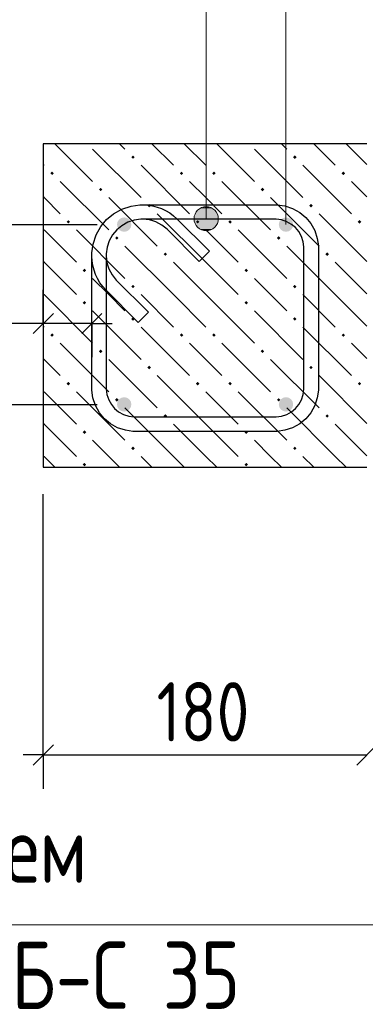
# Model space of a CAD drawing. Header units: millimetres. Extents: x 40580 to 1168286, y -220995 to 81020.
# Tile 349 of 419: x 928446 to 929728, y -104023 to -100372. Entities that reach past the tile are written whole.
import ezdxf

# ---------------------------------------------------------------- set-up
doc = ezdxf.new("R2010")
doc.units = ezdxf.units.MM
for name, color, linetype, lineweight in [('Standard', 7, 'Continuous', 25), ('ЖБ Перекрытие верхний уровень', 7, 'Continuous', 35), ('Позиционная метка линия выноска', 7, 'Continuous', 13), ('Примечания', 7, 'Continuous', 13), ('Ребро вкладыша арматура S1', 52, 'Continuous', 25), ('Ребро вкладыша арматура поперечная AW', 52, 'Continuous', 25)]:
    doc.layers.add(name, color=color, linetype=linetype, lineweight=lineweight)
doc.layers.add('Размерная выноска', color=7, linetype='Continuous')
doc.styles.add('GOST 2.304', font='isocpeur.ttf', dxfattribs={"width": 0.8})
doc.styles.add('GOST 2.304-81', font='txt')

msp = doc.modelspace()

# ---------------------------------------------------------------- hatches: boundary and pattern name
at = {"layer": 'ЖБ Перекрытие верхний уровень', "linetype": 'Continuous', "lineweight": -3, "transparency": 33554687}
for points in [[(928860, -100881.9), (928866.5, -100875.4), (928873, -100881.9), (928866.5, -100888.4)], [(929460, -100881.9), (929466.5, -100875.4), (929473, -100881.9), (929466.5, -100888.4)], [(928560, -100941.9), (928566.5, -100935.4), (928573, -100941.9), (928566.5, -100948.4)], [(929040, -100941.9), (929046.5, -100935.4), (929053, -100941.9), (929046.5, -100948.4)], [(929160, -100941.9), (929166.5, -100935.4), (929173, -100941.9), (929166.5, -100948.4)], [(929640, -100941.9), (929646.5, -100935.4), (929653, -100941.9), (929646.5, -100948.4)], [(928740, -101001.9), (928746.5, -100995.4), (928753, -101001.9), (928746.5, -101008.4)], [(929340, -101001.9), (929346.5, -100995.4), (929353, -101001.9), (929346.5, -101008.4)], [(928920, -101061.9), (928926.5, -101055.4), (928933, -101061.9), (928926.5, -101068.4)], [(929520, -101061.9), (929526.5, -101055.4), (929533, -101061.9), (929526.5, -101068.4)], [(928620, -101121.9), (928626.5, -101115.4), (928633, -101121.9), (928626.5, -101128.4)], [(929100, -101121.9), (929106.5, -101115.4), (929113, -101121.9), (929106.5, -101128.4)], [(929220, -101121.9), (929226.5, -101115.4), (929233, -101121.9), (929226.5, -101128.4)], [(929700, -101121.9), (929706.5, -101115.4), (929713, -101121.9), (929706.5, -101128.4)], [(928800, -101181.9), (928806.5, -101175.4), (928813, -101181.9), (928806.5, -101188.4)], [(929400, -101181.9), (929406.5, -101175.4), (929413, -101181.9), (929406.5, -101188.4)], [(928980, -101241.9), (928986.5, -101235.4), (928993, -101241.9), (928986.5, -101248.4)], [(929580, -101241.9), (929586.5, -101235.4), (929593, -101241.9), (929586.5, -101248.4)], [(928680, -101301.9), (928686.5, -101295.4), (928693, -101301.9), (928686.5, -101308.4)], [(929280, -101301.9), (929286.5, -101295.4), (929293, -101301.9), (929286.5, -101308.4)], [(928860, -101361.9), (928866.5, -101355.4), (928873, -101361.9), (928866.5, -101368.4)], [(929460, -101361.9), (929466.5, -101355.4), (929473, -101361.9), (929466.5, -101368.4)], [(928680, -101421.9), (928686.5, -101415.4), (928693, -101421.9), (928686.5, -101428.4)], [(929280, -101421.9), (929286.5, -101415.4), (929293, -101421.9), (929286.5, -101428.4)], [(928860, -101481.9), (928866.5, -101475.4), (928873, -101481.9), (928866.5, -101488.4)], [(929460, -101481.9), (929466.5, -101475.4), (929473, -101481.9), (929466.5, -101488.4)], [(928560, -101541.9), (928566.5, -101535.4), (928573, -101541.9), (928566.5, -101548.4)], [(929040, -101541.9), (929046.5, -101535.4), (929053, -101541.9), (929046.5, -101548.4)], [(929160, -101541.9), (929166.5, -101535.4), (929173, -101541.9), (929166.5, -101548.4)], [(929640, -101541.9), (929646.5, -101535.4), (929653, -101541.9), (929646.5, -101548.4)], [(928740, -101601.9), (928746.5, -101595.4), (928753, -101601.9), (928746.5, -101608.4)], [(929340, -101601.9), (929346.5, -101595.4), (929353, -101601.9), (929346.5, -101608.4)], [(928920, -101661.9), (928926.5, -101655.4), (928933, -101661.9), (928926.5, -101668.4)], [(929520, -101661.9), (929526.5, -101655.4), (929533, -101661.9), (929526.5, -101668.4)], [(928620, -101721.9), (928626.5, -101715.4), (928633, -101721.9), (928626.5, -101728.4)], [(929100, -101721.9), (929106.5, -101715.4), (929113, -101721.9), (929106.5, -101728.4)], [(929220, -101721.9), (929226.5, -101715.4), (929233, -101721.9), (929226.5, -101728.4)], [(929700, -101721.9), (929706.5, -101715.4), (929713, -101721.9), (929706.5, -101728.4)], [(928800, -101781.9), (928806.5, -101775.4), (928813, -101781.9), (928806.5, -101788.4)], [(929400, -101781.9), (929406.5, -101775.4), (929413, -101781.9), (929406.5, -101788.4)], [(928980, -101841.9), (928986.5, -101835.4), (928993, -101841.9), (928986.5, -101848.4)], [(929580, -101841.9), (929586.5, -101835.4), (929593, -101841.9), (929586.5, -101848.4)], [(928680, -101901.9), (928686.5, -101895.4), (928693, -101901.9), (928686.5, -101908.4)], [(929280, -101901.9), (929286.5, -101895.4), (929293, -101901.9), (929286.5, -101908.4)], [(928860, -101961.9), (928866.5, -101955.4), (928873, -101961.9), (928866.5, -101968.4)], [(929460, -101961.9), (929466.5, -101955.4), (929473, -101961.9), (929466.5, -101968.4)], [(928680, -102021.9), (928686.5, -102015.4), (928693, -102021.9), (928686.5, -102028.4)], [(929280, -102021.9), (929286.5, -102015.4), (929293, -102021.9), (929286.5, -102028.4)]]:
    msp.add_hatch(color=7, dxfattribs=at).paths.add_polyline_path(points, flags=16)
at = {"layer": 'Позиционная метка линия выноска', "linetype": 'Continuous', "lineweight": 13, "transparency": 33554687}
for points in [[(929176.6, -101087.9), (929099.2, -101087.9), (929092.9, -101110.4)], [(929176.6, -101087.9), (929092.9, -101110.4), (929182.9, -101110.4)], [(929160.4, -101071.7), (929115.4, -101071.7), (929099.2, -101087.9)], [(929160.4, -101071.7), (929099.2, -101087.9), (929176.6, -101087.9)], [(929115.4, -101071.7), (929160.4, -101071.7), (929137.9, -101065.4)], [(929182.9, -101110.4), (929092.9, -101110.4), (929099.2, -101132.9)], [(929182.9, -101110.4), (929099.2, -101132.9), (929176.6, -101132.9)], [(929176.6, -101132.9), (929099.2, -101132.9), (929115.4, -101149)], [(929176.6, -101132.9), (929115.4, -101149), (929160.4, -101149)], [(929160.4, -101149), (929115.4, -101149), (929137.9, -101155.4)]]:
    msp.add_hatch(color=7, dxfattribs=at).paths.add_polyline_path(points)
at = {"layer": 'Ребро вкладыша арматура S1', "linetype": 'Continuous', "lineweight": 25, "transparency": 33554687}
for points in [[(928860.5, -101132.1), (928858.5, -101121.9), (928852.7, -101113.3), (928844, -101107.5), (928833.8, -101105.5), (928823.6, -101107.5), (928815, -101113.3), (928809.2, -101121.9), (928807.2, -101132.1), (928809.2, -101142.4), (928815, -101151), (928823.6, -101156.8), (928833.8, -101158.8), (928844, -101156.8), (928852.7, -101151), (928858.5, -101142.4)], [(929460.5, -101132.1), (929458.5, -101121.9), (929452.7, -101113.3), (929444, -101107.5), (929433.8, -101105.5), (929423.6, -101107.5), (929415, -101113.3), (929409.2, -101121.9), (929407.2, -101132.1), (929409.2, -101142.4), (929415, -101151), (929423.6, -101156.8), (929433.8, -101158.8), (929444, -101156.8), (929452.7, -101151), (929458.5, -101142.4)], [(928860.5, -101798.8), (928858.5, -101788.6), (928852.7, -101780), (928844, -101774.2), (928833.8, -101772.1), (928823.6, -101774.2), (928815, -101780), (928809.2, -101788.6), (928807.2, -101798.8), (928809.2, -101809), (928815, -101817.7), (928823.6, -101823.4), (928833.8, -101825.5), (928844, -101823.4), (928852.7, -101817.7), (928858.5, -101809)], [(929460.5, -101798.8), (929458.5, -101788.6), (929452.7, -101780), (929444, -101774.2), (929433.8, -101772.1), (929423.6, -101774.2), (929415, -101780), (929409.2, -101788.6), (929407.2, -101798.8), (929409.2, -101809), (929415, -101817.7), (929423.6, -101823.4), (929433.8, -101825.5), (929444, -101823.4), (929452.7, -101817.7), (929458.5, -101809)]]:
    msp.add_hatch(color=7, dxfattribs=at).paths.add_polyline_path(points)

# ---------------------------------------------------------------- linework, layer by layer
at = {"layer": 'Standard', "color": 251, "linetype": 'Continuous', "lineweight": -3, "true_color": 0x656565, "transparency": 33554687}
for p, q in [((928000.5, -101132.1), (928733.8, -101132.1)), ((928533.8, -101498.8), (928533.8, -101373.8)), ((928713.8, -101498.8), (928713.8, -101373.8)), ((928533.8, -101498.8), (928533.8, -101623.8)), ((928533.8, -101498.8), (928533.8, -101798.8)), ((928713.8, -101498.8), (928713.8, -101623.8)), ((928713.8, -101498.8), (928713.8, -101498.8)), ((928000.5, -101798.8), (928733.8, -101798.8)), ((928533.8, -103098.8), (928533.8, -102132.1)), ((928533.8, -103098.8), (928533.8, -102973.8)), ((928533.8, -103098.8), (928533.8, -103223.8))]:
    msp.add_line(p, q, dxfattribs=at)
at = {"layer": 'Standard', "color": 7, "linetype": 'Continuous', "lineweight": 25, "transparency": 33554687}
for p, q in [((928571.3, -101461.3), (928496.3, -101536.3)), ((928751.3, -101461.3), (928676.3, -101536.3)), ((928496.3, -103136.3), (928571.3, -103061.3)), ((929696.3, -103136.3), (929771.3, -103061.3))]:
    msp.add_line(p, q, dxfattribs=at)
at = {"layer": 'Standard', "color": 7, "linetype": 'Continuous', "lineweight": -3, "transparency": 33554687}
for p, q in [((928533.8, -101498.8), (928458.8, -101498.8)), ((928713.8, -101498.8), (928533.8, -101498.8)), ((928713.8, -101498.8), (928788.8, -101498.8)), ((928533.8, -103098.8), (928458.8, -103098.8)), ((928533.8, -103098.8), (929733.8, -103098.8))]:
    msp.add_line(p, q, dxfattribs=at)
at = {"layer": 'ЖБ Перекрытие верхний уровень', "color": 7, "linetype": 'Continuous', "lineweight": 25, "transparency": 33554687}
for p, q in [((928533.8, -100832.1), (928533.8, -102032.1)), ((929733.8, -100832.1), (928533.8, -100832.1)), ((928533.8, -102032.1), (929733.8, -102032.1))]:
    msp.add_line(p, q, dxfattribs=at)
at = {"layer": 'ЖБ Перекрытие верхний уровень', "color": 9, "linetype": 'Continuous', "lineweight": -3, "true_color": 0xc7c7c7, "transparency": 33554687}
for p, q in [((928576.8, -100832.1), (928716.5, -100971.9)), ((928836.5, -100851.9), (928816.8, -100832.1)), ((928936.8, -100832.1), (929016.5, -100911.9)), ((929056.8, -100832.1), (929136.5, -100911.9)), ((929176.8, -100832.1), (929316.5, -100971.9)), ((929436.5, -100851.9), (929416.8, -100832.1)), ((929536.8, -100832.1), (929616.5, -100911.9)), ((929656.8, -100832.1), (929733.8, -100909.2)), ((928716.5, -100851.9), (928896.5, -101031.9)), ((929316.5, -100851.9), (929496.5, -101031.9)), ((928533.8, -100909.2), (928536.5, -100911.9)), ((928896.5, -100911.9), (929076.5, -101091.9)), ((929496.5, -100911.9), (929676.5, -101091.9)), ((928596.5, -100971.9), (928776.5, -101151.9)), ((929136.5, -101031.9), (929076.5, -100971.9)), ((929196.5, -100971.9), (929376.5, -101151.9)), ((929733.8, -101029.2), (929676.5, -100971.9)), ((928536.5, -101031.9), (928533.8, -101029.2)), ((928596.5, -101091.9), (928536.5, -101031.9)), ((928776.5, -101031.9), (928956.5, -101211.9)), ((929196.5, -101091.9), (929136.5, -101031.9)), ((929376.5, -101031.9), (929556.5, -101211.9)), ((929136.5, -101271.9), (928956.5, -101091.9)), ((929733.8, -101269.2), (929556.5, -101091.9)), ((928536.5, -101151.9), (928656.5, -101271.9)), ((928656.5, -101151.9), (928836.5, -101331.9)), ((929136.5, -101151.9), (929256.5, -101271.9)), ((929256.5, -101151.9), (929436.5, -101331.9)), ((929016.5, -101391.9), (928836.5, -101211.9)), ((929616.5, -101391.9), (929436.5, -101211.9)), ((928536.5, -101271.9), (928533.8, -101269.2)), ((928536.5, -101271.9), (928656.5, -101391.9)), ((929016.5, -101271.9), (929136.5, -101391.9)), ((929136.5, -101271.9), (929256.5, -101391.9)), ((929616.5, -101271.9), (929733.8, -101389.2)), ((928776.5, -101391.9), (928716.5, -101331.9)), ((929376.5, -101391.9), (929316.5, -101331.9)), ((928533.8, -101389.2), (928536.5, -101391.9)), ((928536.5, -101391.9), (928716.5, -101571.9)), ((928836.5, -101451.9), (928776.5, -101391.9)), ((928896.5, -101391.9), (929016.5, -101511.9)), ((929016.5, -101391.9), (929136.5, -101511.9)), ((929136.5, -101391.9), (929316.5, -101571.9)), ((929436.5, -101451.9), (929376.5, -101391.9)), ((929496.5, -101391.9), (929616.5, -101511.9)), ((929616.5, -101391.9), (929733.8, -101509.2)), ((928716.5, -101451.9), (928896.5, -101631.9)), ((929316.5, -101451.9), (929496.5, -101631.9)), ((928533.8, -101509.2), (928536.5, -101511.9)), ((928896.5, -101511.9), (929076.5, -101691.9)), ((929496.5, -101511.9), (929676.5, -101691.9)), ((928596.5, -101571.9), (928776.5, -101751.9)), ((929136.5, -101631.9), (929076.5, -101571.9)), ((929196.5, -101571.9), (929376.5, -101751.9)), ((929733.8, -101629.2), (929676.5, -101571.9)), ((928536.5, -101631.9), (928533.8, -101629.2)), ((928596.5, -101691.9), (928536.5, -101631.9)), ((928776.5, -101631.9), (928956.5, -101811.9)), ((929196.5, -101691.9), (929136.5, -101631.9)), ((929376.5, -101631.9), (929556.5, -101811.9)), ((929136.5, -101871.9), (928956.5, -101691.9)), ((929733.8, -101869.2), (929556.5, -101691.9)), ((928536.5, -101751.9), (928656.5, -101871.9)), ((928656.5, -101751.9), (928836.5, -101931.9)), ((929136.5, -101751.9), (929256.5, -101871.9)), ((929256.5, -101751.9), (929436.5, -101931.9)), ((929016.5, -101991.9), (928836.5, -101811.9)), ((929616.5, -101991.9), (929436.5, -101811.9)), ((928536.5, -101871.9), (928533.8, -101869.2)), ((928536.5, -101871.9), (928656.5, -101991.9)), ((929016.5, -101871.9), (929136.5, -101991.9)), ((929136.5, -101871.9), (929256.5, -101991.9)), ((929616.5, -101871.9), (929733.8, -101989.2)), ((928776.5, -101991.9), (928716.5, -101931.9)), ((929376.5, -101991.9), (929316.5, -101931.9)), ((928533.8, -101989.2), (928536.5, -101991.9)), ((928536.5, -101991.9), (928576.8, -102032.1)), ((928816.8, -102032.1), (928776.5, -101991.9)), ((928896.5, -101991.9), (928936.8, -102032.1)), ((929016.5, -101991.9), (929056.8, -102032.1)), ((929136.5, -101991.9), (929176.8, -102032.1)), ((929416.8, -102032.1), (929376.5, -101991.9)), ((929496.5, -101991.9), (929536.8, -102032.1)), ((929616.5, -101991.9), (929656.8, -102032.1))]:
    msp.add_line(p, q, dxfattribs=at)
at = {"layer": 'Позиционная метка линия выноска', "color": 7, "linetype": 'Continuous', "lineweight": 13, "transparency": 33554687}
for p, q in [((929137.9, -101065.4), (929137.9, -101065.4)), ((929092.9, -101110.4), (929092.9, -101110.4)), ((929182.9, -101110.4), (929182.9, -101110.4)), ((929137.9, -101155.4), (929137.9, -101155.4))]:
    msp.add_line(p, q, dxfattribs=at)
for points in [[(926977.2, -98982.1), (929433.8, -98982.1), (929433.8, -101132.1)], [(927007.2, -99982.1), (929137.9, -99982.1), (929137.9, -101110.4)], [(926667.2, -103728.8), (930498.5, -103728.8), (930498.5, -102032.1)]]:
    msp.add_lwpolyline(points, dxfattribs=at)
msp.add_circle((929137.9, -101110.4), 45, dxfattribs=at)
at = {"layer": 'Размерная выноска', "color": 7, "linetype": 'Continuous', "lineweight": -3, "transparency": 33554687}
msp.add_line((928533.8, -101498.8), (928133.8, -101498.8), dxfattribs=at)
at = {"layer": 'Ребро вкладыша арматура поперечная AW', "color": 7, "linetype": 'Continuous', "lineweight": -3, "transparency": 33554687}
msp.add_lwpolyline([(928885.8, -101494.7), (928765.4, -101374.3), (928754.3, -101361.6), (928744.1, -101347.5), (928735.3, -101332.5), (928728, -101316.9), (928722.2, -101300.8), (928717.8, -101283.9), (928715, -101266.7), (928713.8, -101249.9), (928713.8, -101236.7), (928718.4, -101204.1), (928729.5, -101170.3), (928747, -101139.1), (928768.4, -101113.4), (928794.1, -101092), (928825.3, -101074.5), (928859.2, -101063.3), (928891.7, -101058.8), (929401.5, -101058.8), (929429.3, -101062.7), (929458.3, -101072.2), (929485, -101087.2), (929507, -101105.6), (929525.4, -101127.6), (929540.4, -101154.3), (929550, -101183.3), (929553.8, -101211.1), (929553.8, -101746.5), (929550, -101774.3), (929540.4, -101803.3), (929525.4, -101830), (929507, -101852), (929485, -101870.4), (929458.3, -101885.4), (929429.3, -101894.9), (929401.5, -101898.8), (928866.2, -101898.8), (928838.4, -101894.9), (928809.3, -101885.4), (928782.6, -101870.4), (928760.6, -101852), (928742.2, -101830), (928727.3, -101803.3), (928717.7, -101774.3), (928713.8, -101746.5), (928713.8, -101236.7), (928718.4, -101204.1), (928729.5, -101170.3), (928747, -101139.1), (928768.4, -101113.4), (928794.1, -101092), (928825.3, -101074.5), (928859.2, -101063.3), (928891.7, -101058.8), (928904.9, -101058.8), (928921.7, -101060), (928938.9, -101062.8), (928955.8, -101067.2), (928971.9, -101073), (928987.5, -101080.3), (929002.5, -101089.1), (929016.6, -101099.3), (929029.4, -101110.4), (929149.8, -101230.8), (929112, -101268.5), (928993, -101149.4), (928983.5, -101141.2), (928973.3, -101133.8), (928962.6, -101127.5), (928951.5, -101122.3), (928940, -101118.2), (928927.9, -101115), (928915.6, -101113), (928903.1, -101112.1), (928895.4, -101112.1), (928871.3, -101115.5), (928846.9, -101123.5), (928824.5, -101136.1), (928806.3, -101151.3), (928791.1, -101169.5), (928778.6, -101191.8), (928770.5, -101216.2), (928767.2, -101240.4), (928767.2, -101742.8), (928769.9, -101762.2), (928776.3, -101781.7), (928786.3, -101799.6), (928798.5, -101814.2), (928813, -101826.3), (928830.9, -101836.3), (928850.5, -101842.8), (928869.9, -101845.5), (929397.8, -101845.5), (929417.2, -101842.8), (929436.7, -101836.3), (929454.6, -101826.3), (929469.2, -101814.2), (929481.3, -101799.6), (929491.4, -101781.7), (929497.8, -101762.2), (929500.5, -101742.8), (929500.5, -101214.8), (929497.8, -101195.5), (929491.4, -101175.9), (929481.3, -101158), (929469.2, -101143.5), (929454.6, -101131.3), (929436.7, -101121.3), (929417.2, -101114.8), (929397.8, -101112.1), (928895.4, -101112.1), (928871.3, -101115.5), (928846.9, -101123.5), (928824.5, -101136.1), (928806.3, -101151.3), (928791.1, -101169.5), (928778.6, -101191.8), (928770.5, -101216.2), (928767.2, -101240.4), (928767.2, -101248), (928768, -101260.6), (928770, -101272.9), (928773.2, -101285), (928777.3, -101296.5), (928782.5, -101307.6), (928788.9, -101318.3), (928796.2, -101328.5), (928804.4, -101338), (928923.5, -101457), (928885.8, -101494.7)], dxfattribs=at)
msp.add_lwpolyline([(928885.8, -101494.7), (928765.4, -101374.3), (928754.3, -101361.6), (928744.1, -101347.5), (928735.3, -101332.5), (928728, -101316.9), (928722.2, -101300.8), (928717.8, -101283.9), (928715, -101266.7), (928713.8, -101249.9), (928713.8, -101236.7), (928718.4, -101204.1), (928729.5, -101170.3), (928747, -101139.1), (928768.4, -101113.4), (928794.1, -101092), (928825.3, -101074.5), (928859.2, -101063.3), (928891.7, -101058.8), (929401.5, -101058.8), (929429.3, -101062.7), (929458.3, -101072.2), (929485, -101087.2), (929507, -101105.6), (929525.4, -101127.6), (929540.4, -101154.3), (929550, -101183.3), (929553.8, -101211.1), (929553.8, -101746.5), (929550, -101774.3), (929540.4, -101803.3), (929525.4, -101830), (929507, -101852), (929485, -101870.4), (929458.3, -101885.4), (929429.3, -101894.9), (929401.5, -101898.8), (928866.2, -101898.8), (928838.4, -101894.9), (928809.3, -101885.4), (928782.6, -101870.4), (928760.6, -101852), (928742.2, -101830), (928727.3, -101803.3), (928717.7, -101774.3), (928713.8, -101746.5), (928713.8, -101236.7), (928718.4, -101204.1), (928729.5, -101170.3), (928747, -101139.1), (928768.4, -101113.4), (928794.1, -101092), (928825.3, -101074.5), (928859.2, -101063.3), (928891.7, -101058.8), (928904.9, -101058.8), (928921.7, -101060), (928938.9, -101062.8), (928955.8, -101067.2), (928971.9, -101073), (928987.5, -101080.3), (929002.5, -101089.1), (929016.6, -101099.3), (929029.4, -101110.4), (929149.8, -101230.8), (929112, -101268.5), (928993, -101149.4), (928983.5, -101141.2), (928973.3, -101133.8), (928962.6, -101127.5), (928951.5, -101122.3), (928940, -101118.2), (928927.9, -101115), (928915.6, -101113), (928903.1, -101112.1), (928895.4, -101112.1), (928871.3, -101115.5), (928846.9, -101123.5), (928824.5, -101136.1), (928806.3, -101151.3), (928791.1, -101169.5), (928778.6, -101191.8), (928770.5, -101216.2), (928767.2, -101240.4), (928767.2, -101742.8), (928769.9, -101762.2), (928776.3, -101781.7), (928786.3, -101799.6), (928798.5, -101814.2), (928813, -101826.3), (928830.9, -101836.3), (928850.5, -101842.8), (928869.9, -101845.5), (929397.8, -101845.5), (929417.2, -101842.8), (929436.7, -101836.3), (929454.6, -101826.3), (929469.2, -101814.2), (929481.3, -101799.6), (929491.4, -101781.7), (929497.8, -101762.2), (929500.5, -101742.8), (929500.5, -101214.8), (929497.8, -101195.5), (929491.4, -101175.9), (929481.3, -101158), (929469.2, -101143.5), (929454.6, -101131.3), (929436.7, -101121.3), (929417.2, -101114.8), (929397.8, -101112.1), (928895.4, -101112.1), (928871.3, -101115.5), (928846.9, -101123.5), (928824.5, -101136.1), (928806.3, -101151.3), (928791.1, -101169.5), (928778.6, -101191.8), (928770.5, -101216.2), (928767.2, -101240.4), (928767.2, -101248), (928768, -101260.6), (928770, -101272.9), (928773.2, -101285), (928777.3, -101296.5), (928782.5, -101307.6), (928788.9, -101318.3), (928796.2, -101328.5), (928804.4, -101338), (928923.5, -101457), (928885.8, -101494.7)], dxfattribs=at)

# ---------------------------------------------------------------- texts
at = {"layer": 'Standard', "color": 7, "linetype": 'Continuous', "lineweight": 25, "transparency": 33554687, "char_height": 220, "attachment_point": 7, "style": 'GOST 2.304-81'}
for s, insert, width in [('з.с.', (928117, -101729), 446.066), ('180', (928954, -103048.8), 485.085)]:
    msp.add_mtext(s, dxfattribs=dict(at, insert=insert, width=width))
at = {"layer": 'Примечания', "color": 7, "linetype": 'Continuous', "lineweight": 25, "transparency": 33554687, "char_height": 250, "attachment_point": 7, "style": 'GOST 2.304'}
for s, insert, width in [('Терморазъем', (927129.7, -103640.5), 1768.066), ('заполнить\\~ПСБ-С\\~35', (926667.2, -104040.5), 2692.065)]:
    msp.add_mtext(s, dxfattribs=dict(at, insert=insert, width=width))

doc.saveas('drawing.dxf')
